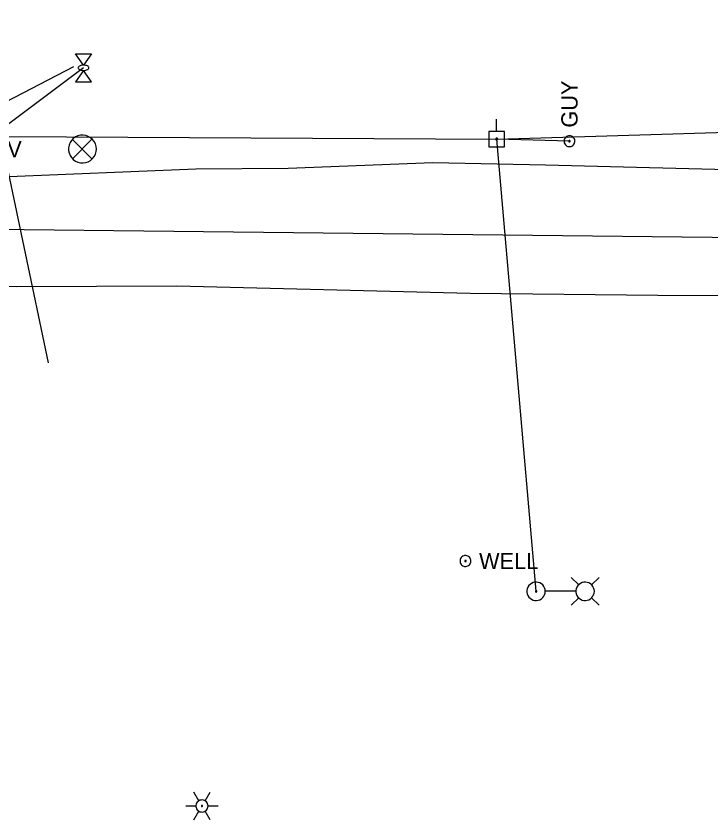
# Model space of a CAD drawing. Extents: x 596028 to 606371, y 330010 to 403088.
# Drawn here: x 602133.2 to 602297.6, y 360693.5 to 360883.8 of the extents above; entities that cross this region are included whole.
import ezdxf

# ---------------------------------------------------------------- set-up
doc = ezdxf.new("R2010")
doc.units = 0
for name, color, linetype in [('E_LTG', 7, 'Continuous'), ('E_MISCPROP_Well', 7, 'Continuous'), ('E_SIG', 7, 'Continuous'), ('E_UTL_E_Bold', 7, 'Continuous'), ('E_UTL_E_UG', 7, 'Continuous'), ('E_UTL_EGuyWire', 7, 'Continuous'), ('E_UTL_EPowerPole', 7, 'Continuous'), ('E_UTL_G', 7, 'Continuous'), ('E_UTL_G_UG', 7, 'Continuous'), ('E_UTL_Overhead', 7, 'Continuous'), ('E_UTL_SAN_UG', 7, 'Continuous')]:
    doc.layers.add(name, color=color, linetype=linetype)

msp = doc.modelspace()

# ---------------------------------------------------------------- linework, layer by layer
at = {"layer": 'E_LTG'}
for points in [[(602258.36, 360747.61), (602258.32, 360748.02), (602258.21, 360748.42), (602258.02, 360748.78), (602257.76, 360749.11), (602257.45, 360749.38), (602257.09, 360749.59), (602256.7, 360749.72), (602256.29, 360749.78), (602255.88, 360749.76), (602255.48, 360749.66), (602255.1, 360749.49), (602254.76, 360749.25), (602254.48, 360748.95), (602254.25, 360748.6), (602254.1, 360748.22), (602254.02, 360747.81), (602254.02, 360747.4), (602254.1, 360746.99), (602254.25, 360746.61), (602254.48, 360746.26), (602254.76, 360745.96), (602255.1, 360745.72), (602255.48, 360745.55), (602255.88, 360745.45), (602256.29, 360745.43), (602256.7, 360745.49), (602257.09, 360745.63), (602257.45, 360745.83), (602257.76, 360746.11), (602258.02, 360746.43), (602258.21, 360746.8), (602258.32, 360747.19), (602258.36, 360747.61)], [(602266.27, 360749.13), (602264.49, 360750.91)], [(602269.97, 360747.61), (602269.93, 360748.02), (602269.81, 360748.42), (602269.62, 360748.78), (602269.37, 360749.11), (602269.05, 360749.38), (602268.7, 360749.59), (602268.3, 360749.72), (602267.9, 360749.78), (602267.48, 360749.76), (602267.08, 360749.66), (602266.7, 360749.49), (602266.37, 360749.25), (602266.08, 360748.95), (602265.86, 360748.6), (602265.7, 360748.22), (602265.63, 360747.81), (602265.63, 360747.4), (602265.7, 360746.99), (602265.86, 360746.61), (602266.08, 360746.26), (602266.37, 360745.96), (602266.7, 360745.72), (602267.08, 360745.55), (602267.48, 360745.45), (602267.9, 360745.43), (602268.3, 360745.49), (602268.7, 360745.63), (602269.05, 360745.83), (602269.37, 360746.11), (602269.62, 360746.43), (602269.81, 360746.8), (602269.93, 360747.19), (602269.97, 360747.61)], [(602269.32, 360749.13), (602271.09, 360750.91)], [(602256.35, 360747.61), (602256.35, 360747.64), (602256.34, 360747.67), (602256.33, 360747.7), (602256.31, 360747.72), (602256.28, 360747.74), (602256.26, 360747.76), (602256.23, 360747.77), (602256.2, 360747.77), (602256.16, 360747.77), (602256.13, 360747.76), (602256.11, 360747.75), (602256.08, 360747.73), (602256.06, 360747.71), (602256.04, 360747.68), (602256.03, 360747.65), (602256.02, 360747.62), (602256.02, 360747.59), (602256.03, 360747.56), (602256.04, 360747.53), (602256.06, 360747.5), (602256.08, 360747.48), (602256.11, 360747.46), (602256.13, 360747.45), (602256.16, 360747.44), (602256.2, 360747.44), (602256.23, 360747.44), (602256.26, 360747.46), (602256.28, 360747.47), (602256.31, 360747.49), (602256.33, 360747.52), (602256.34, 360747.54), (602256.35, 360747.57), (602256.35, 360747.61)], [(602265.58, 360747.61), (602258.4, 360747.61)], [(602266.27, 360746.08), (602264.49, 360744.31)], [(602269.32, 360746.08), (602271.09, 360744.31)], [(602176.43, 360698.03), (602175.24, 360700.09)], [(602177.86, 360698.03), (602179.05, 360700.09)], [(602178.57, 360696.79), (602178.54, 360697.06), (602178.47, 360697.32), (602178.34, 360697.56), (602178.18, 360697.77), (602177.97, 360697.95), (602177.74, 360698.09), (602177.48, 360698.18), (602177.21, 360698.21), (602176.94, 360698.2), (602176.67, 360698.14), (602176.43, 360698.03), (602176.21, 360697.87), (602176.02, 360697.67), (602175.87, 360697.44), (602175.77, 360697.19), (602175.72, 360696.92), (602175.72, 360696.65), (602175.77, 360696.39), (602175.87, 360696.13), (602176.02, 360695.9), (602176.21, 360695.71), (602176.43, 360695.55), (602176.67, 360695.44), (602176.94, 360695.37), (602177.21, 360695.36), (602177.48, 360695.4), (602177.74, 360695.49), (602177.97, 360695.62), (602178.18, 360695.8), (602178.34, 360696.02), (602178.47, 360696.26), (602178.54, 360696.52), (602178.57, 360696.79)], [(602178.57, 360696.79), (602178.54, 360697.06), (602178.47, 360697.32), (602178.34, 360697.56), (602178.18, 360697.77), (602177.97, 360697.95), (602177.74, 360698.09), (602177.48, 360698.18), (602177.21, 360698.21), (602176.94, 360698.2), (602176.67, 360698.14), (602176.43, 360698.03), (602176.21, 360697.87), (602176.02, 360697.67), (602175.87, 360697.44), (602175.77, 360697.19), (602175.72, 360696.92), (602175.72, 360696.65), (602175.77, 360696.39), (602175.87, 360696.13), (602176.02, 360695.9), (602176.21, 360695.71), (602176.43, 360695.55), (602176.67, 360695.44), (602176.94, 360695.37), (602177.21, 360695.36), (602177.48, 360695.4), (602177.74, 360695.49), (602177.97, 360695.62), (602178.18, 360695.8), (602178.34, 360696.02), (602178.47, 360696.26), (602178.54, 360696.52), (602178.57, 360696.79)], [(602178.57, 360696.79), (602178.54, 360697.06), (602178.47, 360697.32), (602178.34, 360697.56), (602178.18, 360697.77), (602177.97, 360697.95), (602177.74, 360698.09), (602177.48, 360698.18), (602177.21, 360698.21), (602176.94, 360698.2), (602176.67, 360698.14), (602176.43, 360698.03), (602176.21, 360697.87), (602176.02, 360697.67), (602175.87, 360697.44), (602175.77, 360697.19), (602175.72, 360696.92), (602175.72, 360696.65), (602175.77, 360696.39), (602175.87, 360696.13), (602176.02, 360695.9), (602176.21, 360695.71), (602176.43, 360695.55), (602176.67, 360695.44), (602176.94, 360695.37), (602177.21, 360695.36), (602177.48, 360695.4), (602177.74, 360695.49), (602177.97, 360695.62), (602178.18, 360695.8), (602178.34, 360696.02), (602178.47, 360696.26), (602178.54, 360696.52), (602178.57, 360696.79)], [(602173.33, 360696.79), (602175.71, 360696.79)], [(602177.26, 360696.79), (602177.26, 360696.81), (602177.25, 360696.83), (602177.24, 360696.85), (602177.23, 360696.87), (602177.21, 360696.88), (602177.19, 360696.9), (602177.17, 360696.9), (602177.15, 360696.91), (602177.12, 360696.91), (602177.1, 360696.9), (602177.08, 360696.89), (602177.06, 360696.88), (602177.05, 360696.86), (602177.04, 360696.84), (602177.03, 360696.82), (602177.02, 360696.8), (602177.02, 360696.78), (602177.03, 360696.75), (602177.04, 360696.73), (602177.05, 360696.71), (602177.06, 360696.7), (602177.08, 360696.68), (602177.1, 360696.68), (602177.12, 360696.67), (602177.15, 360696.67), (602177.17, 360696.67), (602177.19, 360696.68), (602177.21, 360696.69), (602177.23, 360696.71), (602177.24, 360696.72), (602177.25, 360696.74), (602177.26, 360696.77), (602177.26, 360696.79)], [(602178.57, 360696.79), (602180.95, 360696.79)], [(602175.24, 360693.49), (602176.43, 360695.55)], [(602179.05, 360693.49), (602177.86, 360695.55)]]:
    msp.add_lwpolyline(points, dxfattribs=at)
at = {"layer": 'E_MISCPROP_Well'}
for points in [[(602240.76, 360754.78), (602240.74, 360755.03), (602240.67, 360755.26), (602240.56, 360755.48), (602240.41, 360755.67), (602240.22, 360755.83), (602240.01, 360755.95), (602239.78, 360756.03), (602239.54, 360756.07), (602239.29, 360756.05), (602239.06, 360756), (602238.84, 360755.9), (602238.64, 360755.75), (602238.47, 360755.58), (602238.34, 360755.37), (602238.25, 360755.15), (602238.2, 360754.91), (602238.2, 360754.66), (602238.25, 360754.42), (602238.34, 360754.2), (602238.47, 360753.99), (602238.64, 360753.81), (602238.84, 360753.67), (602239.06, 360753.57), (602239.29, 360753.51), (602239.54, 360753.5), (602239.78, 360753.54), (602240.01, 360753.62), (602240.22, 360753.74), (602240.41, 360753.9), (602240.56, 360754.09), (602240.67, 360754.31), (602240.74, 360754.54), (602240.76, 360754.78)], [(602239.64, 360754.78), (602239.64, 360754.81), (602239.63, 360754.84), (602239.61, 360754.87), (602239.59, 360754.9), (602239.57, 360754.92), (602239.54, 360754.93), (602239.52, 360754.94), (602239.49, 360754.94), (602239.45, 360754.94), (602239.43, 360754.94), (602239.4, 360754.92), (602239.37, 360754.91), (602239.35, 360754.88), (602239.33, 360754.86), (602239.32, 360754.83), (602239.32, 360754.8), (602239.32, 360754.77), (602239.32, 360754.74), (602239.33, 360754.71), (602239.35, 360754.69), (602239.37, 360754.66), (602239.4, 360754.65), (602239.43, 360754.63), (602239.45, 360754.63), (602239.49, 360754.62), (602239.52, 360754.63), (602239.54, 360754.64), (602239.57, 360754.65), (602239.59, 360754.67), (602239.61, 360754.7), (602239.63, 360754.72), (602239.64, 360754.75), (602239.64, 360754.78)]]:
    msp.add_lwpolyline(points, dxfattribs=at)
at = {"layer": 'E_SIG'}
for points in [[(602152.16, 360852.32), (602152.1, 360852.95), (602151.93, 360853.55), (602151.64, 360854.11), (602151.25, 360854.6), (602150.78, 360855.01), (602150.23, 360855.32), (602149.64, 360855.53), (602149.02, 360855.62), (602148.39, 360855.59), (602147.78, 360855.44), (602147.21, 360855.18), (602146.7, 360854.82), (602146.27, 360854.36), (602145.93, 360853.83), (602145.7, 360853.25), (602145.58, 360852.64), (602145.58, 360852.01), (602145.7, 360851.39), (602145.93, 360850.81), (602146.27, 360850.28), (602146.7, 360849.83), (602147.21, 360849.46), (602147.78, 360849.2), (602148.39, 360849.06), (602149.02, 360849.03), (602149.64, 360849.11), (602150.23, 360849.32), (602150.78, 360849.63), (602151.25, 360850.04), (602151.64, 360850.54), (602151.93, 360851.1), (602152.1, 360851.7), (602152.16, 360852.32)], [(602151.12, 360854.66), (602146.51, 360850)], [(602146.51, 360854.61), (602151.17, 360849.96)]]:
    msp.add_lwpolyline(points, dxfattribs=at)
at = {"layer": 'E_UTL_E_Bold'}
for points in [[(602147.22, 360874.86), (602151.03, 360874.86)], [(602149.12, 360872.19), (602147.22, 360874.86)], [(602151.03, 360874.86), (602149.12, 360872.19)], [(602149.12, 360870.92), (602147.22, 360868.26)], [(602150.4, 360871.56), (602150.37, 360871.68), (602150.3, 360871.79), (602150.19, 360871.9), (602150.04, 360871.99), (602149.86, 360872.07), (602149.65, 360872.13), (602149.42, 360872.17), (602149.19, 360872.19), (602148.94, 360872.18), (602148.71, 360872.16), (602148.49, 360872.11), (602148.29, 360872.04), (602148.13, 360871.95), (602148, 360871.85), (602147.91, 360871.73), (602147.86, 360871.62), (602147.86, 360871.5), (602147.91, 360871.38), (602148, 360871.26), (602148.13, 360871.16), (602148.29, 360871.08), (602148.49, 360871.01), (602148.71, 360870.96), (602148.94, 360870.93), (602149.19, 360870.92), (602149.42, 360870.94), (602149.65, 360870.98), (602149.86, 360871.04), (602150.04, 360871.12), (602150.19, 360871.21), (602150.3, 360871.32), (602150.37, 360871.44), (602150.4, 360871.56)], [(602151.03, 360868.26), (602149.12, 360870.92)], [(602147.22, 360868.26), (602151.03, 360868.26)]]:
    msp.add_lwpolyline(points, dxfattribs=at)
at = {"layer": 'E_UTL_E_UG'}
msp.add_lwpolyline([(602105.54, 360843.68), (602129.53, 360845.74), (602175.71, 360847.66), (602197.56, 360847.81), (602231.78, 360849.13), (602258.38, 360848.59), (602310.79, 360847.26), (602344.94, 360851.5), (602362.16, 360852.22), (602374.89, 360854.99), (602418.33, 360854.54), (602446.23, 360855.53), (602474.54, 360856.65), (602504.29, 360857.06), (602526.22, 360857.55), (602526.36, 360867.54)], dxfattribs=at)
at = {"layer": 'E_UTL_EGuyWire'}
msp.add_line((602264.09, 360854.17), (602246.87, 360854.67), dxfattribs=at)
for points in [[(602264.09, 360855.45), (602263.84, 360855.43), (602263.61, 360855.36), (602263.39, 360855.25), (602263.2, 360855.1), (602263.04, 360854.91), (602262.92, 360854.7), (602262.84, 360854.47), (602262.8, 360854.23), (602262.82, 360853.99), (602262.87, 360853.75), (602262.97, 360853.53), (602263.12, 360853.33), (602263.29, 360853.16), (602263.5, 360853.03), (602263.72, 360852.94), (602263.96, 360852.89), (602264.21, 360852.89), (602264.45, 360852.94), (602264.67, 360853.03), (602264.88, 360853.16), (602265.06, 360853.33), (602265.2, 360853.53), (602265.3, 360853.75), (602265.36, 360853.99), (602265.37, 360854.23), (602265.33, 360854.47), (602265.25, 360854.7), (602265.13, 360854.91), (602264.97, 360855.1), (602264.78, 360855.25), (602264.56, 360855.36), (602264.33, 360855.43), (602264.09, 360855.45)], [(602264.09, 360854.33), (602264.06, 360854.33), (602264.03, 360854.32), (602264, 360854.3), (602263.97, 360854.28), (602263.95, 360854.26), (602263.94, 360854.23), (602263.93, 360854.21), (602263.93, 360854.18), (602263.93, 360854.15), (602263.93, 360854.12), (602263.95, 360854.09), (602263.96, 360854.06), (602263.99, 360854.04), (602264.01, 360854.03), (602264.04, 360854.01), (602264.07, 360854.01), (602264.1, 360854.01), (602264.13, 360854.01), (602264.16, 360854.03), (602264.18, 360854.04), (602264.21, 360854.06), (602264.22, 360854.09), (602264.24, 360854.12), (602264.24, 360854.15), (602264.25, 360854.18), (602264.24, 360854.21), (602264.23, 360854.23), (602264.22, 360854.26), (602264.2, 360854.28), (602264.17, 360854.3), (602264.15, 360854.32), (602264.12, 360854.33), (602264.09, 360854.33)]]:
    msp.add_lwpolyline(points, dxfattribs=at)
at = {"layer": 'E_UTL_EPowerPole'}
for points in [[(602246.83, 360856.51), (602246.83, 360859.42)], [(602248.68, 360856.51), (602244.99, 360856.51)], [(602244.99, 360856.51), (602244.99, 360852.82)], [(602248.68, 360852.82), (602248.68, 360856.51)], [(602247.1, 360854.67), (602247.1, 360854.71), (602247.09, 360854.76), (602247.07, 360854.8), (602247.04, 360854.83), (602247, 360854.86), (602246.96, 360854.89), (602246.92, 360854.9), (602246.88, 360854.91), (602246.83, 360854.9), (602246.79, 360854.89), (602246.75, 360854.87), (602246.71, 360854.85), (602246.68, 360854.82), (602246.65, 360854.78), (602246.64, 360854.74), (602246.63, 360854.69), (602246.63, 360854.65), (602246.64, 360854.6), (602246.65, 360854.56), (602246.68, 360854.52), (602246.71, 360854.49), (602246.75, 360854.46), (602246.79, 360854.44), (602246.83, 360854.43), (602246.88, 360854.43), (602246.92, 360854.44), (602246.96, 360854.45), (602247, 360854.47), (602247.04, 360854.5), (602247.07, 360854.54), (602247.09, 360854.58), (602247.1, 360854.62), (602247.1, 360854.67)], [(602244.99, 360852.82), (602248.68, 360852.82)]]:
    msp.add_lwpolyline(points, dxfattribs=at)
at = {"layer": 'E_UTL_G_UG'}
msp.add_lwpolyline([(601988.67, 360821.2), (602000.67, 360821.31), (602031.83, 360820.94), (602100.61, 360820.12), (602106.8, 360820.15), (602133.19, 360819.74), (602171.19, 360819.93), (602240.57, 360818.23), (602285.03, 360817.71), (602342.14, 360817.37), (602569.59, 360814.23)], dxfattribs=at)
at = {"layer": 'E_UTL_Overhead'}
msp.add_line((602117.34, 360856.52), (602146.8, 360871.86), dxfattribs=at)
for points in [[(601807.71, 360883.13), (601833.63, 360883.8), (602115.93, 360855.37), (602246.87, 360854.67), (602332.74, 360857.28), (602428.19, 360864), (602527.43, 360871.22), (602631.31, 360878.48), (602913.92, 360876.29), (603065.72, 360873.77), (603217.24, 360872.56), (603377.89, 360853.65), (603549.12, 360850.11), (603623.6, 360849.31), (603732.45, 360847.05)], [(602149.12, 360871.56), (602129.18, 360856.63), (602140.75, 360801.71)], [(602256.19, 360747.61), (602246.87, 360854.67)]]:
    msp.add_lwpolyline(points, dxfattribs=at)
at = {"layer": 'E_UTL_SAN_UG'}
msp.add_lwpolyline([(602085.49, 360833.82), (602340.27, 360831.01)], dxfattribs=at)

# ---------------------------------------------------------------- texts
at = {"layer": 'E_MISCPROP_Well'}
msp.add_text('WELL', height=3.85, dxfattribs=at).set_placement((602242.69, 360752.86))
at = {"layer": 'E_UTL_EGuyWire'}
msp.add_text('GUY', height=3.85, rotation=90, dxfattribs=at).set_placement((602266.01, 360857.38))
at = {"layer": 'E_UTL_G'}
msp.add_text('GV', height=3.85, dxfattribs=at).set_placement((602127.06, 360850.35))

doc.saveas('drawing.dxf')
